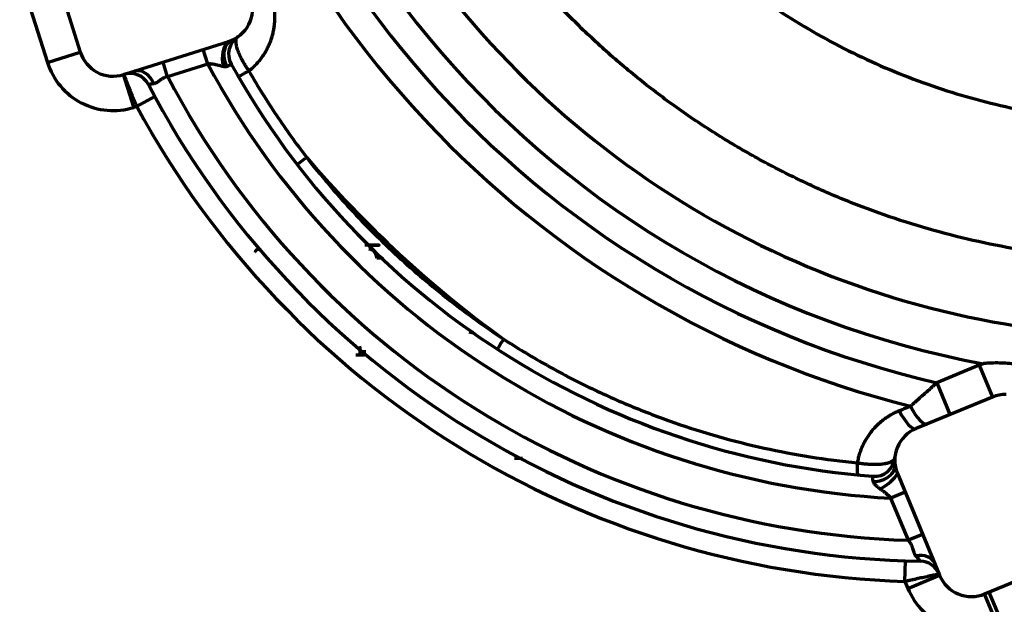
# Model space of a CAD drawing. Header units: millimetres. Extents: x -170 to 6906, y -2212 to 4257.
# Tile 266 of 440: x 4587 to 4730, y 2235 to 2320. Entities that reach past the tile are written whole.
import ezdxf

# ---------------------------------------------------------------- set-up
doc = ezdxf.new("R2010")
doc.units = ezdxf.units.MM
doc.layers.add('1', color=7, linetype='Continuous', true_color=0xffffff)
doc.styles.add('PC_TEXTSTYLE', font='ISOCP.SHX', dxfattribs={"width": 0.707, "bigfont": 'GBCBIG.SHX'})
doc.dimstyles.new('GB_DIMSTYLE', dxfattribs={"dimtxt": 50, "dimasz": 40, "dimexe": 1, "dimexo": 0, "dimgap": 1.5, "dimtad": 1, "dimdec": 1, "dimdsep": 46, "dimtxsty": 'PC_TEXTSTYLE', "dimcen": 0, "dimclrd": 256, "dimclrt": 3, "dimadec": 1, "dimazin": 2, "dimtp": 0.1, "dimtm": 0.1, "dimtfac": 0.71, "dimtdec": 1, "dimtmove": 0, "dimatfit": 3, "dimfxl": 1, "dimtfill": 1, "dimarcsym": 0})

# ---------------------------------------------------------------- blocks, each defined once
blk = doc.blocks.new('*D25')
at = {"color": 0, "lineweight": -2, "transparency": 16777216}
blk.add_line((4947.38, 3217.26), (4828.36, 3661.45), dxfattribs=at)
at = {"lineweight": -2, "transparency": 16777216}
blk.add_arc((5091.35, 2679.97), 1015.1, 107.25788, 142.74212, dxfattribs=at)
at = {"lineweight": 18, "transparency": 16777216}
for points in [[(4788.34, 3655.78), (4792.05, 3642.97), (4828.62, 3660.48)], [(4288.8, 3290.59), (4278.03, 3298.45), (4259.83, 3262.21)]]:
    blk.add_solid(points, dxfattribs=at)
at = {"layer": 'Defpoints', "color": 0, "lineweight": 18, "transparency": 16777216}
for p in [(3750.2, 3619.05), (4609.58, 3573.46), (4947.38, 3217.26), (4635.7, 2999.02), (5227.16, 2173.1)]:
    blk.add_point(p, dxfattribs=at)
at = {"color": 3, "lineweight": 18, "transparency": 16777216, "insert": (4493.91, 3533.2), "char_height": 50, "attachment_point": 5, "rotation": 35, "style": 'PC_TEXTSTYLE', "bg_fill": 3, "box_fill_scale": 1.1, "bg_fill_color": 256, "bg_fill_true_color": 13158600, "bg_fill_transparency": 0}
blk.add_mtext('40°', dxfattribs=at)
blk = doc.blocks.new('*D30')
at = {"color": 0, "lineweight": -2, "transparency": 16777216}
for p, q in [((4751.82, 2404.86), (4751.82, 1659.34)), ((4601.97, 1836.27), (4601.97, 1659.34))]:
    blk.add_line(p, q, dxfattribs=at)
at = {"lineweight": -2, "transparency": 16777216}
for p, q in [((4601.97, 1660.34), (4446.17, 1660.34)), ((4711.82, 1660.34), (4641.97, 1660.34))]:
    blk.add_line(p, q, dxfattribs=at)
at = {"lineweight": 18, "transparency": 16777216}
for points in [[(4641.97, 1667.01), (4641.97, 1653.67), (4601.97, 1660.34)], [(4711.82, 1667.01), (4711.82, 1653.67), (4751.82, 1660.34)]]:
    blk.add_solid(points, dxfattribs=at)
at = {"layer": 'Defpoints', "color": 0, "lineweight": 18, "transparency": 16777216}
for p in [(4751.82, 2404.86), (4601.97, 1836.27), (4751.82, 1660.34)]:
    blk.add_point(p, dxfattribs=at)
at = {"color": 3, "lineweight": 18, "transparency": 16777216, "insert": (4475.96, 1686.84), "char_height": 50, "attachment_point": 5, "style": 'PC_TEXTSTYLE'}
blk.add_mtext('150', dxfattribs=at)
blk = doc.blocks.new('*D31')
at = {"color": 0, "lineweight": -2, "transparency": 16777216}
for p, q in [((4751.82, 2404.86), (2648.79, 2404.86)), ((4499.54, 1877.86), (2648.79, 1877.86))]:
    blk.add_line(p, q, dxfattribs=at)
at = {"lineweight": -2, "transparency": 16777216}
blk.add_line((2649.79, 2364.86), (2649.79, 1917.86), dxfattribs=at)
at = {"lineweight": 18, "transparency": 16777216}
for points in [[(2643.12, 2364.86), (2656.45, 2364.86), (2649.79, 2404.86)], [(2643.12, 1917.86), (2656.45, 1917.86), (2649.79, 1877.86)]]:
    blk.add_solid(points, dxfattribs=at)
at = {"layer": 'Defpoints', "color": 0, "lineweight": 18, "transparency": 16777216}
for p in [(4751.82, 2404.86), (2649.79, 1877.86), (4499.54, 1877.86)]:
    blk.add_point(p, dxfattribs=at)
at = {"color": 3, "lineweight": 18, "transparency": 16777216, "insert": (2623.28, 2141.36), "char_height": 50, "attachment_point": 5, "rotation": 90, "style": 'PC_TEXTSTYLE', "bg_fill": 3, "box_fill_scale": 1.1, "bg_fill_color": 256, "bg_fill_true_color": 13158600, "bg_fill_transparency": 0}
blk.add_mtext('527', dxfattribs=at)
blk = doc.blocks.new('*D35')
at = {"color": 0, "lineweight": -2, "transparency": 16777216}
for p, q in [((2903.58, 2536.83), (2903.58, 628.33)), ((4601.97, 1836.27), (4601.97, 628.33))]:
    blk.add_line(p, q, dxfattribs=at)
at = {"lineweight": -2, "transparency": 16777216}
blk.add_line((2943.58, 629.33), (4561.97, 629.33), dxfattribs=at)
at = {"lineweight": 18, "transparency": 16777216}
for points in [[(2943.58, 636), (2943.58, 622.66), (2903.58, 629.33)], [(4561.97, 636), (4561.97, 622.66), (4601.97, 629.33)]]:
    blk.add_solid(points, dxfattribs=at)
at = {"layer": 'Defpoints', "color": 0, "lineweight": 18, "transparency": 16777216}
for p in [(2903.58, 2536.83), (4601.97, 1836.27), (4601.97, 629.33)]:
    blk.add_point(p, dxfattribs=at)
at = {"color": 3, "lineweight": 18, "transparency": 16777216, "insert": (3752.78, 655.83), "char_height": 50, "attachment_point": 5, "style": 'PC_TEXTSTYLE', "bg_fill": 3, "box_fill_scale": 1.1, "bg_fill_color": 256, "bg_fill_true_color": 13158600, "bg_fill_transparency": 0}
blk.add_mtext('1698.4', dxfattribs=at)
blk = doc.blocks.new('*D36')
at = {"color": 0, "lineweight": -2, "transparency": 16777216}
for p, q in [((6607.78, 2404.86), (6607.78, 621.64)), ((4601.97, 1836.27), (4601.97, 621.64))]:
    blk.add_line(p, q, dxfattribs=at)
at = {"lineweight": -2, "transparency": 16777216}
blk.add_line((4641.97, 622.64), (6567.78, 622.64), dxfattribs=at)
at = {"lineweight": 18, "transparency": 16777216}
for points in [[(4641.97, 629.3), (4641.97, 615.97), (4601.97, 622.64)], [(6567.78, 629.3), (6567.78, 615.97), (6607.78, 622.64)]]:
    blk.add_solid(points, dxfattribs=at)
at = {"layer": 'Defpoints', "color": 0, "lineweight": 18, "transparency": 16777216}
for p in [(6607.78, 2404.86), (4601.97, 1836.27), (6607.78, 622.64)]:
    blk.add_point(p, dxfattribs=at)
at = {"color": 3, "lineweight": 18, "transparency": 16777216, "insert": (5604.88, 649.14), "char_height": 50, "attachment_point": 5, "style": 'PC_TEXTSTYLE', "bg_fill": 3, "box_fill_scale": 1.1, "bg_fill_color": 256, "bg_fill_true_color": 13158600, "bg_fill_transparency": 0}
blk.add_mtext('2005.8', dxfattribs=at)

msp = doc.modelspace()

# ---------------------------------------------------------------- linework, layer by layer
at = {"lineweight": 18}
msp.add_arc((4755.3, 2404.86), 1852.47, 311.27438, 162.6537, dxfattribs=at)
at = {"layer": '1', "color": 0, "linetype": 'Continuous', "lineweight": 70}
for p, q in [((4591.94, 2326.66), (4595.55, 2315.22)), ((4587.17, 2325.16), (4590.78, 2313.72)), ((4601.82, 2311.95), (4617.08, 2316.77)), ((4590.78, 2313.72), (4595.55, 2315.22)), ((4614.06, 2313.47), (4613.39, 2315.6)), ((4608.24, 2311.63), (4607.57, 2313.77)), ((4614.06, 2313.47), (4608.24, 2311.63)), ((4603.32, 2307.19), (4601.82, 2311.95)), ((4603.74, 2307.32), (4606.38, 2308.75)), ((4603.32, 2307.19), (4603.74, 2307.32)), ((4652.2, 2274.69), (4652.41, 2274.66)), ((4652.43, 2274.56), (4652.36, 2274.57)), ((4726.08, 2269.72), (4719.92, 2267.17)), ((4726.08, 2269.72), (4727.99, 2265.1)), ((4719.92, 2267.17), (4721.83, 2262.55)), ((4727.99, 2265.1), (4716.91, 2260.51)), ((4714.2, 2253.98), (4720.32, 2239.2)), ((4715.33, 2251.26), (4713.26, 2250.4)), ((4715.79, 2244.29), (4713.26, 2250.4)), ((4717.86, 2245.14), (4715.79, 2244.29)), ((4715.28, 2238.3), (4715.38, 2241.3)), ((4726.86, 2236.49), (4737.94, 2241.08)), ((4715.7, 2237.28), (4720.32, 2239.2)), ((4715.28, 2238.3), (4715.7, 2237.28)), ((4728.77, 2231.87), (4726.86, 2236.49)), ((4729.44, 2232.15), (4727.52, 2236.77))]:
    msp.add_line(p, q, dxfattribs=at)
for centre, radius, start, end in [((4751.82, 2404.86), 137.24, 182.2399, 259.4357), ((4751.82, 2404.86), 131, 182.2399, 287.4635), ((4751.82, 2404.86), 141.34, 185.8251, 256.9543), ((4751.82, 2404.86), 145.56, 190.3221, 255.7896), ((4615.58, 2321.53), 5, 287.5, 17.5), ((4620.09, 2314.93), 3, 124.3903, 208.9635), ((4600.32, 2316.72), 5, 197.5, 287.5), ((4600.32, 2316.72), 10, 197.5, 287.5), ((4719.68, 2370.05), 119.82, 208.1784, 266.9296), ((4719.68, 2370.05), 116.82, 208.9635, 265.5501), ((4602.79, 2309.11), 3, 27.5335, 107.5), ((4719.68, 2370.05), 128.82, 207.5335, 269.0391), ((4719.68, 2370.05), 125.82, 207.6637, 268.23), ((4719.68, 2370.05), 131.82, 208.4175, 268.088), ((4751.82, 2404.86), 161.99, 220.3816, 234.1796), ((4729.91, 2260.48), 10, 108.9348, 112.5), ((4729.91, 2260.48), 5, 88.9218, 112.5), ((4718.82, 2255.89), 5, 112.5, 202.5), ((4710.85, 2256.57), 3, 265.5501, 355.1233), ((4717.47, 2238.25), 3, 22.5, 89.0391), ((4724.94, 2241.11), 5, 202.5, 292.5), ((4724.94, 2241.11), 10, 202.5, 292.5)]:
    msp.add_arc(centre, radius, start, end, dxfattribs=at)
for centre, major_axis, ratio, start_param, end_param in [((4617.95, 2313.99), (-0.36, 2.98), 0.583057, 0.310722, 1.801722), ((4618.76, 2314.19), (-1.19, 2.75), 0.743807, 0, 1.642708), ((4604.27, 2309.58), (-0.9, 2.86), 0.740101, 4.844152, 6.283185), ((4621.08, 2313.2), (2.6, 1.5), 0.041142, 3.141593, 4.277877), ((4629.4, 2300.74), (2.38, 1.83), 0.02331, 3.141593, 4.27664), ((4657.76, 2274.54), (1.63, 2.52), 0.02331, 2.006545, 3.141593), ((4714.99, 2265.13), (1.91, -4.62), 0.271735, 5.055408, 6.283185), ((4716.61, 2265.8), (1.91, -4.62), 0.268509, 5.058029, 6.283185), ((4708.73, 2256.76), (-0.29, -2.99), 0.086272, 5.140625, 6.283185), ((4710.87, 2255.04), (-2.98, -0.32), 0.739722, 1.434446, 3.141593), ((4711.78, 2252.98), (-2.49, -1.68), 0.337341, 1.313924, 2.597056), ((4716.83, 2239.79), (-2.77, -1.15), 0.715212, 3.141593, 4.407462)]:
    msp.add_ellipse(centre, major_axis=major_axis, ratio=ratio, start_param=start_param, end_param=end_param, dxfattribs=at)
for points, degree in [([(4866.36, 2440.66), (4867.02, 2438.54), (4868.23, 2434.26), (4869.69, 2427.75), (4870.78, 2421.15), (4871.5, 2414.5), (4871.85, 2407.81), (4871.83, 2401.11), (4871.43, 2394.42), (4870.66, 2387.76), (4869.52, 2381.14), (4868.01, 2374.6), (4866.14, 2368.15), (4863.9, 2361.81), (4861.32, 2355.6), (4858.39, 2349.55), (4855.13, 2343.67), (4851.54, 2337.99), (4847.64, 2332.51), (4843.44, 2327.26), (4838.95, 2322.26), (4834.19, 2317.51), (4829.17, 2313.03), (4823.91, 2308.85), (4818.43, 2304.96), (4812.73, 2301.39), (4806.84, 2298.15), (4800.78, 2295.23), (4794.57, 2292.67), (4788.22, 2290.45), (4781.76, 2288.59), (4775.21, 2287.1), (4768.58, 2285.97), (4761.9, 2285.22), (4755.19, 2284.85), (4748.46, 2284.85), (4741.75, 2285.22), (4735.07, 2285.97), (4728.44, 2287.1), (4721.89, 2288.59), (4715.43, 2290.45), (4709.08, 2292.67), (4702.87, 2295.23), (4696.81, 2298.15), (4690.92, 2301.39), (4685.23, 2304.96), (4679.74, 2308.85), (4674.48, 2313.03), (4669.46, 2317.51), (4664.7, 2322.25), (4660.21, 2327.26), (4656.01, 2332.51), (4652.11, 2337.99), (4648.52, 2343.67), (4645.26, 2349.55), (4642.33, 2355.6), (4639.75, 2361.81), (4637.51, 2368.14), (4635.64, 2374.59), (4634.13, 2381.14), (4632.99, 2387.75), (4632.22, 2394.42), (4631.82, 2401.11), (4631.8, 2407.81), (4632.15, 2414.5), (4632.87, 2421.15), (4633.96, 2427.74), (4635.42, 2434.26), (4636.63, 2438.54), (4637.29, 2440.66)], 3), ([(4654.27, 2382.48), (4654.75, 2380.47), (4655.82, 2376.52), (4657.74, 2370.74), (4659.98, 2365.15), (4662.51, 2359.75), (4665.32, 2354.58), (4668.42, 2349.58), (4671.82, 2344.78), (4675.49, 2340.18), (4679.42, 2335.81), (4683.6, 2331.67), (4688.02, 2327.79), (4692.66, 2324.17), (4697.5, 2320.83), (4702.53, 2317.79), (4707.73, 2315.04), (4713.09, 2312.61), (4718.58, 2310.49), (4724.18, 2308.7), (4729.88, 2307.24), (4733.72, 2306.49), (4735.66, 2306.18)], 3), ([(4620.04, 2312.47), (4621.3, 2310.28), (4623.96, 2306.01), (4626.89, 2301.92), (4628.43, 2299.92)], 3), ([(4605.47, 2310.47), (4605.45, 2310.5), (4605.45, 2310.5)], 2), ([(4639.4, 2285.27), (4639.16, 2285.27), (4638.9, 2285.27), (4638.61, 2285.27)], 3), ([(4652.01, 2274.56), (4652.54, 2274.47)], 1), ([(4636.11, 2272.49), (4636.13, 2272.05), (4636.15, 2271.6), (4636.16, 2271.16)], 3), ([(4636.82, 2271.16), (4636.42, 2271.16), (4636.01, 2271.16), (4635.57, 2271.16)], 3), ([(4719.92, 2267.17), (4719.81, 2267.07), (4719.59, 2266.87), (4719.25, 2266.57), (4718.92, 2266.27), (4718.59, 2265.97), (4718.26, 2265.68), (4717.94, 2265.39), (4717.61, 2265.11), (4717.3, 2264.82), (4716.99, 2264.55), (4716.68, 2264.28), (4716.38, 2264.01), (4716.19, 2263.84), (4716.09, 2263.75)], 3), ([(4716.09, 2263.75), (4715.91, 2263.68), (4715.55, 2263.53), (4715, 2263.31), (4714.64, 2263.16), (4714.46, 2263.09)], 3), ([(4659.74, 2256.16), (4659.36, 2256.16), (4658.98, 2256.16), (4658.6, 2256.16)], 3), ([(4717.52, 2241.25), (4717.52, 2241.25), (4717.42, 2241.25)], 2), ([(4729.44, 2232.15), (4730.27, 2232.53), (4731.94, 2233.28), (4734.43, 2234.42), (4736.93, 2235.55), (4738.58, 2236.31), (4739.41, 2236.68)], 3)]:
    msp.add_open_spline(points, degree=degree, dxfattribs=at)
for points, knots in [([(4620.04, 2312.47), (4620.04, 2312.47), (4620.14, 2312.55), (4620.33, 2312.7), (4620.59, 2312.94), (4620.85, 2313.18), (4621.09, 2313.43), (4621.33, 2313.69), (4621.56, 2313.96), (4621.77, 2314.23), (4621.97, 2314.51), (4622.17, 2314.79), (4622.35, 2315.07), (4622.52, 2315.37), (4622.68, 2315.66), (4622.83, 2315.96), (4622.97, 2316.26), (4623.1, 2316.57), (4623.21, 2316.87), (4623.32, 2317.18), (4623.42, 2317.49), (4623.5, 2317.81), (4623.58, 2318.12), (4623.64, 2318.44), (4623.69, 2318.75), (4623.74, 2319.07), (4623.77, 2319.38), (4623.8, 2319.7), (4623.81, 2320.02), (4623.81, 2320.33), (4623.81, 2320.65), (4623.79, 2320.96), (4623.77, 2321.27), (4623.73, 2321.59), (4623.69, 2321.89), (4623.64, 2322.2), (4623.57, 2322.51), (4623.5, 2322.81), (4623.42, 2323.11), (4623.36, 2323.31), (4623.33, 2323.41)], [0, 0, 0, 0, 0.001607, 0.02859, 0.055574, 0.082558, 0.109541, 0.136525, 0.163508, 0.190492, 0.217476, 0.244459, 0.271443, 0.298426, 0.32541, 0.352394, 0.379377, 0.406361, 0.433344, 0.460328, 0.487312, 0.514295, 0.541279, 0.568262, 0.595246, 0.62223, 0.649213, 0.676197, 0.70318, 0.730164, 0.757148, 0.784131, 0.811115, 0.838098, 0.865082, 0.892066, 0.919049, 0.946033, 0.973016, 1, 1, 1, 1]), ([(4618.4, 2317.41), (4618.36, 2317.38), (4618.32, 2317.35), (4618.26, 2317.26), (4618.23, 2317.22), (4618.19, 2317.11), (4618.17, 2317.05), (4618.15, 2316.95), (4618.14, 2316.92), (4618.14, 2316.84), (4618.13, 2316.81), (4618.13, 2316.69), (4618.13, 2316.53), (4618.16, 2316.35), (4618.19, 2316.2), (4618.2, 2316.15), (4618.22, 2316.05), (4618.23, 2316), (4618.28, 2315.84), (4618.34, 2315.62), (4618.43, 2315.39), (4618.5, 2315.21), (4618.52, 2315.14), (4618.56, 2315.05), (4618.58, 2315.02), (4618.6, 2314.96), (4618.62, 2314.93), (4618.69, 2314.77), (4618.81, 2314.51), (4618.95, 2314.24), (4619.04, 2314.08), (4619.06, 2314.04), (4619.1, 2313.97), (4619.15, 2313.87), (4619.21, 2313.77), (4619.33, 2313.57), (4619.41, 2313.43), (4619.58, 2313.16), (4619.67, 2313.02), (4619.78, 2312.85), (4619.81, 2312.81), (4619.85, 2312.74), (4619.92, 2312.64), (4619.99, 2312.54), (4620.04, 2312.47)], [0, 0, 0, 0, 0.0625, 0.0625, 0.125, 0.125, 0.1875, 0.1875, 0.21875, 0.21875, 0.25, 0.25, 0.3125, 0.375, 0.375, 0.40625, 0.40625, 0.4375, 0.4375, 0.5, 0.5625, 0.5625, 0.59375, 0.59375, 0.609375, 0.609375, 0.625, 0.625, 0.6875, 0.75, 0.75, 0.765625, 0.765625, 0.78125, 0.8125, 0.8125, 0.875, 0.875, 0.9375, 0.9375, 0.953125, 0.953125, 0.96875, 1, 1, 1, 1]), ([(4616.35, 2313.11), (4616.26, 2313.12), (4616.17, 2313.14), (4615.99, 2313.18), (4615.9, 2313.21), (4615.77, 2313.24), (4615.72, 2313.25), (4615.63, 2313.28), (4615.58, 2313.29), (4615.44, 2313.32), (4615.35, 2313.35), (4615.16, 2313.39), (4615.06, 2313.41), (4614.87, 2313.44), (4614.77, 2313.46), (4614.64, 2313.47), (4614.62, 2313.47), (4614.57, 2313.48), (4614.54, 2313.48), (4614.47, 2313.48), (4614.41, 2313.49), (4614.26, 2313.49), (4614.16, 2313.48), (4614.06, 2313.47)], [0, 0, 0, 0, 0.125, 0.125, 0.25, 0.25, 0.3125, 0.3125, 0.375, 0.375, 0.5, 0.5, 0.625, 0.625, 0.75, 0.75, 0.78125, 0.78125, 0.8125, 0.8125, 0.875, 0.875, 1, 1, 1, 1]), ([(4617.47, 2313.48), (4617.47, 2313.48), (4617.47, 2313.48), (4617.47, 2313.48), (4617.46, 2313.47), (4617.45, 2313.47), (4617.43, 2313.45), (4617.4, 2313.42), (4617.36, 2313.39), (4617.34, 2313.38), (4617.3, 2313.35), (4617.3, 2313.35), (4617.28, 2313.34), (4617.27, 2313.34), (4617.25, 2313.32), (4617.23, 2313.31), (4617.18, 2313.28), (4617.14, 2313.26), (4617.06, 2313.21), (4617.01, 2313.19), (4616.91, 2313.15), (4616.86, 2313.13), (4616.8, 2313.11)], [0, 0, 0, 0, 0.058334, 0.058334, 0.121112, 0.121112, 0.246667, 0.372223, 0.372223, 0.497778, 0.497778, 0.529167, 0.529167, 0.560556, 0.560556, 0.623334, 0.623334, 0.748889, 0.748889, 0.874445, 0.874445, 1, 1, 1, 1]), ([(4603.74, 2307.32), (4603.68, 2307.47), (4603.56, 2307.78), (4603.44, 2308.08), (4603.36, 2308.27), (4603.35, 2308.3), (4603.32, 2308.38), (4603.3, 2308.41), (4603.26, 2308.53), (4603.23, 2308.6), (4603.14, 2308.82), (4603.03, 2309.1), (4602.92, 2309.38), (4602.84, 2309.58), (4602.81, 2309.64), (4602.77, 2309.74), (4602.76, 2309.78), (4602.73, 2309.84), (4602.72, 2309.87), (4602.66, 2310.03), (4602.56, 2310.28), (4602.43, 2310.61), (4602.34, 2310.82), (4602.3, 2310.94), (4602.29, 2310.96), (4602.27, 2311.01), (4602.24, 2311.08), (4602.21, 2311.15), (4602.16, 2311.27), (4602.1, 2311.43), (4602.05, 2311.56), (4602.02, 2311.65), (4602, 2311.68), (4601.99, 2311.72), (4601.98, 2311.73), (4601.97, 2311.75), (4601.97, 2311.76), (4601.95, 2311.82), (4601.92, 2311.89), (4601.9, 2311.94), (4601.89, 2311.97), (4601.89, 2311.98), (4601.89, 2311.98)], [0, 0, 0, 0, 0.062548, 0.125095, 0.125095, 0.140732, 0.140732, 0.156369, 0.156369, 0.187643, 0.187643, 0.25019, 0.312738, 0.312738, 0.344011, 0.344011, 0.359648, 0.359648, 0.375285, 0.375285, 0.437833, 0.50038, 0.562928, 0.562928, 0.578564, 0.578564, 0.594201, 0.625475, 0.625475, 0.688023, 0.75057, 0.75057, 0.781844, 0.781844, 0.797481, 0.797481, 0.813118, 0.813118, 0.875665, 0.938213, 0.938213, 1, 1, 1, 1]), ([(4616.8, 2313.11), (4616.77, 2313.1), (4616.73, 2313.09), (4616.66, 2313.08), (4616.63, 2313.08), (4616.57, 2313.08), (4616.55, 2313.08), (4616.51, 2313.09), (4616.49, 2313.09), (4616.43, 2313.09), (4616.39, 2313.1), (4616.35, 2313.11)], [0, 0, 0, 0, 0.25, 0.25, 0.5, 0.5, 0.625, 0.625, 0.75, 0.75, 1, 1, 1, 1]), ([(4606.25, 2310.62), (4606.19, 2310.61), (4606.13, 2310.6), (4606.02, 2310.58), (4605.96, 2310.58), (4605.9, 2310.57), (4605.89, 2310.57), (4605.86, 2310.56), (4605.83, 2310.56), (4605.79, 2310.55), (4605.73, 2310.54), (4605.66, 2310.53), (4605.59, 2310.52), (4605.56, 2310.52), (4605.54, 2310.52), (4605.52, 2310.51), (4605.51, 2310.51), (4605.48, 2310.51), (4605.46, 2310.5), (4605.45, 2310.5), (4605.45, 2310.5)], [0, 0, 0, 0, 0.125, 0.125, 0.25, 0.25, 0.28125, 0.28125, 0.3125, 0.375, 0.375, 0.5, 0.625, 0.625, 0.6875, 0.6875, 0.75, 0.75, 0.875, 1, 1, 1, 1]), ([(4608.24, 2311.63), (4608.13, 2311.62), (4608.03, 2311.6), (4607.9, 2311.56), (4607.88, 2311.55), (4607.83, 2311.53), (4607.76, 2311.5), (4607.68, 2311.47), (4607.55, 2311.4), (4607.46, 2311.34), (4607.33, 2311.26), (4607.29, 2311.23), (4607.23, 2311.19), (4607.21, 2311.18), (4607.17, 2311.15), (4607.15, 2311.13), (4607.05, 2311.06), (4606.98, 2311), (4606.83, 2310.9), (4606.76, 2310.84), (4606.67, 2310.79), (4606.65, 2310.78), (4606.61, 2310.76), (4606.59, 2310.74), (4606.54, 2310.72), (4606.5, 2310.7), (4606.39, 2310.65), (4606.32, 2310.63), (4606.25, 2310.62)], [0, 0, 0, 0, 0.125, 0.125, 0.15625, 0.15625, 0.1875, 0.25, 0.25, 0.375, 0.375, 0.4375, 0.4375, 0.46875, 0.46875, 0.5, 0.5, 0.625, 0.625, 0.75, 0.75, 0.78125, 0.78125, 0.8125, 0.8125, 0.875, 0.875, 1, 1, 1, 1]), ([(4628.43, 2299.92), (4628.68, 2299.59), (4629.07, 2299.11), (4629.45, 2298.63), (4629.71, 2298.31), (4629.84, 2298.15), (4630.49, 2297.36), (4631.01, 2296.73), (4632.6, 2294.86), (4633.68, 2293.64), (4635.89, 2291.24), (4638.14, 2288.9), (4641.64, 2285.52), (4645.29, 2282.3), (4647.8, 2280.24), (4650.36, 2278.23), (4651.66, 2277.26), (4654.31, 2275.35), (4655.65, 2274.42), (4657.02, 2273.51)], [0, 0, 0, 0, 0.03125, 0.046875, 0.046875, 0.0625, 0.0625, 0.125, 0.125, 0.25, 0.25, 0.375, 0.5, 0.625, 0.75, 0.75, 0.875, 0.875, 1, 1, 1, 1]), ([(4621, 2286.16), (4621, 2286.17), (4621.01, 2286.21), (4621.02, 2286.25), (4621.03, 2286.29), (4621.04, 2286.32), (4621.04, 2286.34), (4621.05, 2286.36), (4621.07, 2286.39), (4621.09, 2286.42), (4621.11, 2286.46), (4621.15, 2286.49), (4621.18, 2286.51), (4621.21, 2286.53), (4621.24, 2286.54), (4621.26, 2286.55), (4621.29, 2286.56), (4621.34, 2286.58), (4621.41, 2286.59), (4621.48, 2286.6), (4621.54, 2286.61), (4621.58, 2286.61), (4621.61, 2286.61), (4621.63, 2286.61), (4621.64, 2286.61)], [0, 0, 0, 0, 0.050879, 0.100618, 0.149272, 0.170056, 0.195659, 0.22597, 0.260866, 0.300231, 0.374239, 0.438431, 0.49341, 0.539478, 0.57678, 0.605388, 0.625342, 0.693943, 0.779569, 0.861505, 0.915153, 0.940614, 0.984809, 1, 1, 1, 1]), ([(4637.64, 2286.37), (4637.65, 2286.41), (4637.68, 2286.49), (4637.71, 2286.61), (4637.71, 2286.71), (4637.69, 2286.76), (4637.68, 2286.78)], [0, 0, 0, 0, 0.248129, 0.502186, 0.756244, 1, 1, 1, 1]), ([(4638.61, 2285.27), (4638.61, 2285.27), (4638.61, 2285.29), (4638.6, 2285.31), (4638.6, 2285.33), (4638.6, 2285.35), (4638.6, 2285.38), (4638.59, 2285.4), (4638.59, 2285.43), (4638.59, 2285.45), (4638.58, 2285.48), (4638.58, 2285.51), (4638.57, 2285.54), (4638.56, 2285.57), (4638.55, 2285.6), (4638.55, 2285.64), (4638.54, 2285.67), (4638.52, 2285.71), (4638.51, 2285.76), (4638.48, 2285.83), (4638.44, 2285.93), (4638.38, 2286.05), (4638.31, 2286.16), (4638.24, 2286.26), (4638.17, 2286.35), (4638.1, 2286.44), (4638.03, 2286.5), (4637.97, 2286.56), (4637.92, 2286.6), (4637.87, 2286.64), (4637.83, 2286.68), (4637.79, 2286.71), (4637.75, 2286.73), (4637.71, 2286.76), (4637.69, 2286.77), (4637.68, 2286.78)], [0, 0, 0, 0, 0.010718, 0.022031, 0.033937, 0.046434, 0.059519, 0.07319, 0.087443, 0.102277, 0.117689, 0.133677, 0.150239, 0.167373, 0.185077, 0.203348, 0.222185, 0.241585, 0.261547, 0.312327, 0.371604, 0.439243, 0.515068, 0.581635, 0.644709, 0.704303, 0.76044, 0.800906, 0.83826, 0.872559, 0.903859, 0.93221, 0.957659, 0.980244, 1, 1, 1, 1]), ([(4639.25, 2285.24), (4639.28, 2285.24), (4639.31, 2285.25), (4639.35, 2285.25), (4639.36, 2285.25), (4639.38, 2285.25), (4639.39, 2285.25), (4639.4, 2285.26), (4639.41, 2285.26), (4639.41, 2285.26), (4639.42, 2285.26), (4639.42, 2285.26), (4639.41, 2285.27), (4639.4, 2285.27)], [0, 0, 0, 0, 0.25, 0.25, 0.375, 0.375, 0.5, 0.5, 0.625, 0.625, 0.75, 0.75, 1, 1, 1, 1]), ([(4652.41, 2274.66), (4652.41, 2274.66), (4652.41, 2274.65), (4652.41, 2274.65), (4652.41, 2274.64), (4652.42, 2274.63), (4652.42, 2274.62), (4652.42, 2274.62), (4652.42, 2274.61), (4652.42, 2274.6), (4652.42, 2274.6), (4652.42, 2274.59), (4652.42, 2274.58), (4652.43, 2274.58), (4652.43, 2274.57), (4652.43, 2274.56), (4652.44, 2274.56), (4652.44, 2274.54), (4652.46, 2274.52), (4652.48, 2274.49), (4652.51, 2274.48), (4652.53, 2274.47), (4652.54, 2274.47), (4652.56, 2274.46), (4652.58, 2274.46), (4652.61, 2274.46), (4652.62, 2274.47), (4652.63, 2274.47), (4652.65, 2274.48), (4652.66, 2274.49), (4652.67, 2274.49), (4652.68, 2274.5), (4652.69, 2274.51), (4652.7, 2274.52), (4652.7, 2274.52)], [0, 0, 0, 0, 0.016295, 0.032408, 0.048358, 0.064166, 0.07985, 0.095433, 0.110934, 0.126377, 0.141781, 0.15717, 0.172565, 0.187988, 0.203462, 0.219006, 0.234644, 0.250396, 0.334641, 0.416872, 0.500348, 0.541538, 0.582887, 0.624825, 0.686674, 0.748984, 0.781406, 0.813187, 0.844491, 0.875491, 0.906363, 0.937287, 0.968441, 1, 1, 1, 1]), ([(4657.02, 2273.51), (4658.96, 2272.26), (4660.94, 2271.06), (4663.95, 2269.35), (4664.96, 2268.8), (4666.49, 2267.99), (4667.26, 2267.59), (4668.03, 2267.2), (4668.55, 2266.95), (4668.81, 2266.82), (4671.14, 2265.68), (4673.24, 2264.73), (4677.46, 2262.97), (4679.59, 2262.16), (4683.88, 2260.66), (4688.21, 2259.29), (4692.62, 2258.18), (4697.06, 2257.2), (4699.29, 2256.78), (4703.8, 2256.06), (4706.08, 2255.77), (4708.37, 2255.54)], [0, 0, 0, 0, 0.125, 0.125, 0.1875, 0.1875, 0.21875, 0.234375, 0.234375, 0.25, 0.25, 0.375, 0.375, 0.5, 0.5, 0.625, 0.75, 0.75, 0.875, 0.875, 1, 1, 1, 1]), ([(4636.78, 2271.93), (4636.78, 2271.82), (4636.8, 2271.56), (4636.81, 2271.3), (4636.82, 2271.16)], [0, 0, 0, 0, 0.44724, 1, 1, 1, 1]), ([(4735.81, 2268.55), (4735.8, 2268.56), (4735.79, 2268.56), (4735.77, 2268.57), (4735.73, 2268.59), (4735.66, 2268.62), (4735.5, 2268.69), (4735.18, 2268.81), (4734.91, 2268.92), (4734.36, 2269.11), (4733.99, 2269.23), (4733.24, 2269.45), (4732.87, 2269.54), (4732.11, 2269.71), (4731.73, 2269.78), (4730.95, 2269.9), (4730.56, 2269.94), (4729.79, 2270.01), (4729.4, 2270.03), (4728.61, 2270.05), (4728.22, 2270.05), (4727.64, 2270.02), (4727.44, 2270.01), (4727.15, 2269.99), (4727, 2269.98), (4726.83, 2269.96), (4726.75, 2269.95), (4726.71, 2269.95), (4726.69, 2269.95), (4726.67, 2269.94), (4726.66, 2269.94)], [0, 0, 0, 0, 0.003906, 0.003906, 0.007812, 0.015625, 0.03125, 0.0625, 0.125, 0.125, 0.25, 0.25, 0.375, 0.375, 0.5, 0.5, 0.625, 0.625, 0.75, 0.75, 0.875, 0.875, 0.9375, 0.9375, 0.96875, 0.984375, 0.992187, 0.996094, 0.996094, 1, 1, 1, 1]), ([(4714.46, 2263.09), (4714.36, 2263.05), (4714.16, 2262.96), (4713.87, 2262.83), (4713.58, 2262.69), (4713.3, 2262.53), (4713.02, 2262.37), (4712.75, 2262.2), (4712.48, 2262.02), (4712.22, 2261.83), (4711.96, 2261.63), (4711.71, 2261.42), (4711.46, 2261.2), (4711.22, 2260.98), (4710.99, 2260.74), (4710.76, 2260.5), (4710.54, 2260.24), (4710.33, 2259.98), (4710.13, 2259.71), (4709.93, 2259.43), (4709.74, 2259.15), (4709.57, 2258.85), (4709.4, 2258.55), (4709.24, 2258.24), (4709.09, 2257.92), (4708.95, 2257.6), (4708.82, 2257.27), (4708.71, 2256.93), (4708.61, 2256.59), (4708.52, 2256.25), (4708.44, 2255.9), (4708.39, 2255.66), (4708.37, 2255.54), (4708.37, 2255.54)], [0, 0, 0, 0, 0.033312, 0.066623, 0.099935, 0.133247, 0.166558, 0.19987, 0.233182, 0.266493, 0.299805, 0.333117, 0.366429, 0.39974, 0.433052, 0.466364, 0.499675, 0.532987, 0.566299, 0.59961, 0.632922, 0.666234, 0.699545, 0.732857, 0.766169, 0.79948, 0.832792, 0.866104, 0.899415, 0.932727, 0.966039, 0.999351, 1, 1, 1, 1]), ([(4708.37, 2255.54), (4708.54, 2255.51), (4708.72, 2255.49), (4708.98, 2255.46), (4709.06, 2255.45), (4709.19, 2255.43), (4709.23, 2255.43), (4709.32, 2255.42), (4709.36, 2255.41), (4709.58, 2255.39), (4709.75, 2255.38), (4710.08, 2255.35), (4710.25, 2255.35), (4710.49, 2255.34), (4710.57, 2255.33), (4710.69, 2255.33), (4710.73, 2255.33), (4710.81, 2255.33), (4710.85, 2255.33), (4711.05, 2255.33), (4711.2, 2255.33), (4711.49, 2255.35), (4711.78, 2255.36), (4712.04, 2255.39), (4712.23, 2255.42), (4712.3, 2255.43), (4712.39, 2255.45), (4712.42, 2255.45), (4712.48, 2255.46), (4712.51, 2255.47), (4712.65, 2255.5), (4712.76, 2255.53), (4712.96, 2255.58), (4713.05, 2255.62), (4713.23, 2255.68), (4713.31, 2255.72), (4713.39, 2255.77), (4713.41, 2255.78), (4713.45, 2255.8), (4713.46, 2255.81), (4713.51, 2255.84), (4713.54, 2255.87), (4713.62, 2255.93), (4713.72, 2256.02), (4713.78, 2256.12), (4713.82, 2256.22), (4713.83, 2256.27), (4713.84, 2256.32)], [0, 0, 0, 0, 0.0625, 0.0625, 0.09375, 0.09375, 0.109375, 0.109375, 0.125, 0.125, 0.1875, 0.1875, 0.25, 0.25, 0.28125, 0.28125, 0.296875, 0.296875, 0.3125, 0.3125, 0.375, 0.375, 0.4375, 0.5, 0.5, 0.53125, 0.53125, 0.546875, 0.546875, 0.5625, 0.5625, 0.625, 0.625, 0.6875, 0.6875, 0.75, 0.75, 0.765625, 0.765625, 0.78125, 0.78125, 0.8125, 0.8125, 0.875, 0.9375, 0.9375, 1, 1, 1, 1]), ([(4710.7, 2252.81), (4710.68, 2252.87), (4710.66, 2252.93), (4710.65, 2253), (4710.65, 2253.01), (4710.64, 2253.04), (4710.63, 2253.08), (4710.63, 2253.11), (4710.62, 2253.19), (4710.62, 2253.23), (4710.61, 2253.31), (4710.61, 2253.35), (4710.61, 2253.42), (4710.61, 2253.44), (4710.61, 2253.49), (4710.61, 2253.51), (4710.61, 2253.54), (4710.61, 2253.55), (4710.61, 2253.56), (4710.62, 2253.56), (4710.62, 2253.58), (4710.62, 2253.58), (4710.62, 2253.58)], [0, 0, 0, 0, 0.125, 0.125, 0.15625, 0.15625, 0.1875, 0.25, 0.25, 0.375, 0.375, 0.5, 0.5, 0.625, 0.625, 0.75, 0.75, 0.8125, 0.8125, 0.875, 0.875, 1, 1, 1, 1]), ([(4711.7, 2251.74), (4711.59, 2251.82), (4711.48, 2251.9), (4711.33, 2252.03), (4711.28, 2252.07), (4711.18, 2252.16), (4711.14, 2252.2), (4711.07, 2252.27), (4711.05, 2252.29), (4711, 2252.34), (4710.98, 2252.36), (4710.92, 2252.43), (4710.88, 2252.48), (4710.83, 2252.55), (4710.81, 2252.57), (4710.79, 2252.61), (4710.78, 2252.62), (4710.77, 2252.64), (4710.76, 2252.65), (4710.74, 2252.69), (4710.73, 2252.71), (4710.71, 2252.76), (4710.7, 2252.79), (4710.7, 2252.81)], [0, 0, 0, 0, 0.25, 0.25, 0.375, 0.375, 0.5, 0.5, 0.5625, 0.5625, 0.625, 0.625, 0.75, 0.75, 0.8125, 0.8125, 0.84375, 0.84375, 0.875, 0.875, 0.9375, 0.9375, 1, 1, 1, 1]), ([(4713.26, 2250.4), (4713.21, 2250.47), (4713.15, 2250.53), (4713.03, 2250.66), (4712.96, 2250.72), (4712.84, 2250.83), (4712.77, 2250.89), (4712.64, 2251.01), (4712.58, 2251.06), (4712.38, 2251.23), (4712.24, 2251.33), (4711.97, 2251.54), (4711.83, 2251.64), (4711.7, 2251.74)], [0, 0, 0, 0, 0.125, 0.125, 0.25, 0.25, 0.375, 0.375, 0.5, 0.5, 0.75, 0.75, 1, 1, 1, 1]), ([(4716.88, 2242.02), (4716.82, 2242.09), (4716.77, 2242.17), (4716.71, 2242.29), (4716.69, 2242.33), (4716.66, 2242.39), (4716.65, 2242.42), (4716.63, 2242.46), (4716.62, 2242.48), (4716.58, 2242.6), (4716.55, 2242.69), (4716.49, 2242.89), (4716.46, 2242.99), (4716.42, 2243.11), (4716.41, 2243.14), (4716.4, 2243.19), (4716.39, 2243.22), (4716.36, 2243.3), (4716.34, 2243.35), (4716.28, 2243.51), (4716.24, 2243.61), (4716.16, 2243.76), (4716.13, 2243.81), (4716.09, 2243.89), (4716.07, 2243.91), (4716.04, 2243.96), (4715.99, 2244.03), (4715.94, 2244.11), (4715.87, 2244.2), (4715.83, 2244.24), (4715.79, 2244.29)], [0, 0, 0, 0, 0.125, 0.125, 0.1875, 0.1875, 0.21875, 0.21875, 0.25, 0.25, 0.375, 0.375, 0.5, 0.5, 0.53125, 0.53125, 0.5625, 0.5625, 0.625, 0.625, 0.75, 0.75, 0.8125, 0.8125, 0.84375, 0.84375, 0.875, 0.9375, 0.9375, 1, 1, 1, 1]), ([(4717.52, 2241.25), (4717.52, 2241.25), (4717.52, 2241.25), (4717.5, 2241.27), (4717.49, 2241.28), (4717.47, 2241.31), (4717.45, 2241.33), (4717.44, 2241.35), (4717.43, 2241.36), (4717.42, 2241.36), (4717.41, 2241.38), (4717.4, 2241.4), (4717.37, 2241.43), (4717.36, 2241.45), (4717.31, 2241.5), (4717.28, 2241.54), (4717.22, 2241.62), (4717.18, 2241.66), (4717.12, 2241.73), (4717.1, 2241.76), (4717.06, 2241.81), (4717.04, 2241.83), (4716.97, 2241.91), (4716.93, 2241.97), (4716.88, 2242.02)], [0, 0, 0, 0, 0.125, 0.125, 0.25, 0.25, 0.3125, 0.34375, 0.34375, 0.375, 0.375, 0.4375, 0.4375, 0.5, 0.5, 0.625, 0.625, 0.75, 0.75, 0.8125, 0.8125, 0.875, 0.875, 1, 1, 1, 1]), ([(4720.24, 2239.4), (4720.24, 2239.4), (4720.23, 2239.39), (4720.21, 2239.39), (4720.21, 2239.39), (4720.2, 2239.39), (4720.19, 2239.38), (4720.17, 2239.38), (4720.16, 2239.38), (4720.11, 2239.37), (4720.03, 2239.35), (4719.92, 2239.32), (4719.83, 2239.3), (4719.79, 2239.3), (4719.72, 2239.28), (4719.68, 2239.27), (4719.57, 2239.24), (4719.48, 2239.23), (4719.3, 2239.19), (4719.11, 2239.14), (4718.89, 2239.09), (4718.75, 2239.06), (4718.72, 2239.06), (4718.66, 2239.04), (4718.63, 2239.04), (4718.54, 2239.02), (4718.47, 2239), (4718.28, 2238.96), (4718.15, 2238.93), (4717.89, 2238.87), (4717.75, 2238.84), (4717.46, 2238.78), (4717.32, 2238.75), (4717.13, 2238.71), (4717.09, 2238.7), (4717.02, 2238.68), (4716.98, 2238.67), (4716.86, 2238.65), (4716.79, 2238.63), (4716.56, 2238.58), (4716.24, 2238.51), (4715.93, 2238.44), (4715.61, 2238.37), (4715.45, 2238.34), (4715.28, 2238.3)], [0, 0, 0, 0, 0.0625, 0.0625, 0.078125, 0.078125, 0.09375, 0.09375, 0.125, 0.125, 0.1875, 0.25, 0.25, 0.28125, 0.28125, 0.3125, 0.3125, 0.375, 0.375, 0.4375, 0.5, 0.5, 0.515625, 0.515625, 0.53125, 0.53125, 0.5625, 0.5625, 0.625, 0.625, 0.6875, 0.6875, 0.75, 0.75, 0.765625, 0.765625, 0.78125, 0.78125, 0.8125, 0.8125, 0.875, 0.9375, 0.9375, 1, 1, 1, 1])]:
    msp.add_open_spline(points, degree=3, knots=knots, dxfattribs=at)
msp.add_rational_spline([(4637.84, 2287.16), (4639.48, 2287.16), (4639.39, 2287.16), (4636.87, 2287.16)], [0.860586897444, 0.747270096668, 0.661470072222, 0.603186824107], degree=3, dxfattribs=at)

# ---------------------------------------------------------------- next in the draw order: dimensions: what is measured, and where the dimension line sits
at = {"lineweight": 18}
dim = msp.add_angular_dim_2l(base=(4609.58, 3573.46), line1=((5227.16, 2173.1), (4947.38, 3217.26)), line2=((3750.2, 3619.05), (4635.7, 2999.02)), dimstyle='GB_DIMSTYLE', dxfattribs=at)
dim.commit()
dim.dimension.update_dxf_attribs({"geometry": '*D25', "text_midpoint": (4493.91, 3533.2)})

# ---------------------------------------------------------------- next in the draw order: dimensions: what is measured, and where the dimension line sits
dim = msp.add_linear_dim(base=(4751.82, 1660.34), p1=(4601.97, 1836.27), p2=(4751.82, 2404.86), text='150', dimstyle='GB_DIMSTYLE', override={"dimtfill": 0}, dxfattribs=at)
dim.commit()
dim.dimension.update_dxf_attribs({"geometry": '*D30', "text_midpoint": (4475.96, 1660.34), "dimtype": 160})

# ---------------------------------------------------------------- next in the draw order: dimensions: what is measured, and where the dimension line sits
dim = msp.add_linear_dim(base=(2649.79, 1877.86), p1=(4751.82, 2404.86), p2=(4499.54, 1877.86), angle=90, text='527', dimstyle='GB_DIMSTYLE', dxfattribs=at)
dim.commit()
dim.dimension.update_dxf_attribs({"geometry": '*D31', "text_midpoint": (2623.28, 2141.36)})

# ---------------------------------------------------------------- next in the draw order: dimensions: what is measured, and where the dimension line sits
dim = msp.add_linear_dim(base=(4601.97, 629.33), p1=(2903.58, 2536.83), p2=(4601.97, 1836.27), dimstyle='GB_DIMSTYLE', dxfattribs=at)
dim.commit()
dim.dimension.update_dxf_attribs({"geometry": '*D35', "text_midpoint": (3752.78, 655.83)})

# ---------------------------------------------------------------- next in the draw order: dimensions: what is measured, and where the dimension line sits
dim = msp.add_linear_dim(base=(6607.78, 622.64), p1=(4601.97, 1836.27), p2=(6607.78, 2404.86), dimstyle='GB_DIMSTYLE', dxfattribs=at)
dim.commit()
dim.dimension.update_dxf_attribs({"geometry": '*D36', "text_midpoint": (5604.88, 649.14)})

doc.saveas('drawing.dxf')
